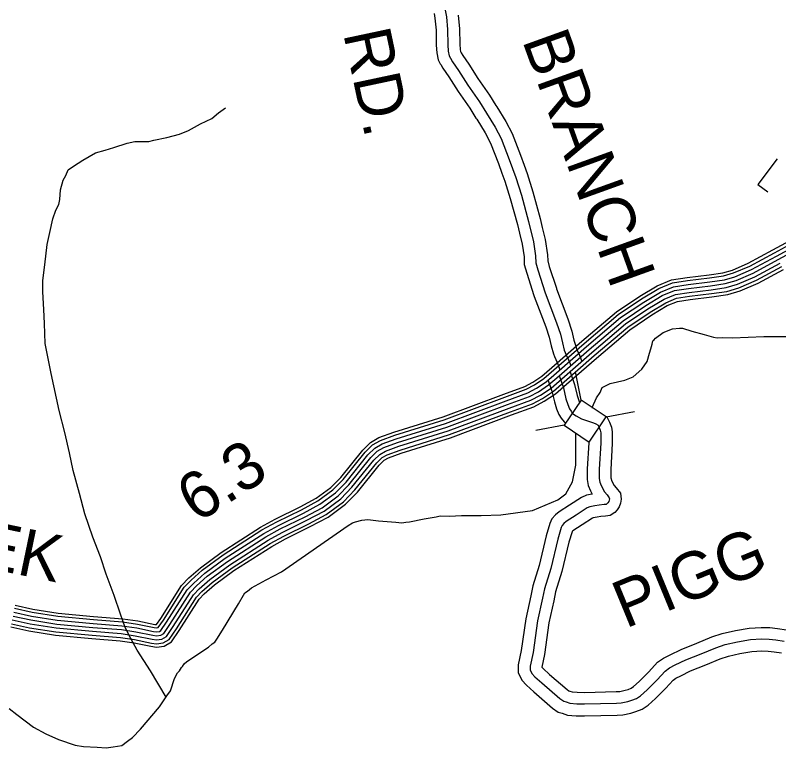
# Model space of a CAD drawing. Extents: x 1551132 to 1791609, y 378168 to 563823.
# Drawn here: x 1623885 to 1629881, y 501108 to 506865 of the extents above; entities that cross this region are included whole.
import ezdxf

# ---------------------------------------------------------------- set-up
doc = ezdxf.new("R2010")
doc.units = 0
for name, color, linetype in [('DESIGN - ROW - Right-of-Way and Easement Labels', 7, 'Continuous'), ('DESIGN - TRAFFIC CONTROL PERMANENT - Signalization', 7, 'Continuous'), ('DESIGN - TRANSPORTATION - Text', 7, 'Continuous'), ('DESIGN - UTILITIES - Cable (Underground) with Text', 7, 'Continuous'), ('SURVEY - CONTROL with Text', 7, 'Continuous'), ('SURVEY - DRAINAGE - Storm Sewer', 7, 'Continuous'), ('SURVEY - PROPERTY - Owners', 7, 'Continuous')]:
    doc.layers.add(name, color=color, linetype=linetype)

msp = doc.modelspace()

# ---------------------------------------------------------------- linework, layer by layer
at = {"layer": 'DESIGN - TRANSPORTATION - Text'}
for points in [[(1625068.629, 501506.639), (1624946.849, 501713.728), (1624842.301, 501875.19), (1624793.128, 501965.918), (1624747.945, 502054.595), (1624710.938, 502159.239), (1624662.323, 502304.093), (1624597.916, 502473.172), (1624555.209, 502607.951), (1624494.668, 502762.955), (1624430.403, 502946.068), (1624387.963, 503106.905), (1624339.706, 503287.86), (1624311.057, 503426.497), (1624274.599, 503585.267), (1624230.267, 503758.164), (1624167.11, 504049.538), (1624119.403, 504284.619), (1624114.995, 504443.073), (1624110.104, 504553.401), (1624101.487, 504691.846), (1624100.379, 504780.082), (1624117.662, 504904.226), (1624135.295, 505062.447), (1624156.286, 505156.483), (1624179.419, 505264.527), (1624204.168, 505334.454), (1624226.651, 505378.339), (1624235.051, 505416.356), (1624239.826, 505492.5), (1624260.634, 505568.485), (1624283.05, 505606.353), (1624301.533, 505650.279), (1624341.899, 505679.955), (1624416.489, 505725.315), (1624515.236, 505782.474), (1624589.61, 505805.783), (1624659.925, 505825.126), (1624764.464, 505860.168), (1624822.696, 505873.61), (1624866.77, 505873.169), (1624934.885, 505872.485), (1624973.051, 505882.127), (1625075.44, 505903.145), (1625173.888, 505930.229), (1625244.303, 505959.596), (1625339.009, 506012.781), (1625429.582, 506053.974), (1625480.114, 506097.575), (1625534.604, 506137.126)], [(1628413.868, 503782.233), (1628416.618, 503781.583), (1628450.701, 503857.202), (1628477.717, 503901.42), (1628493.558, 503939.754), (1628557.99, 503971.188), (1628672.462, 503998.106), (1628736.828, 504023.523), (1628805.551, 504082.983), (1628848.25, 504144.71), (1628864.925, 504208.711), (1628877.308, 504244.679), (1628885.691, 504280.68), (1628891.966, 504306.689), (1628900.041, 504312.622), (1628912.199, 504326.531), (1628972.764, 504372.041), (1629047.171, 504399.366)], [(1629047.171, 504399.366), (1629101.344, 504406.833), (1629125.36, 504404.591), (1629197.259, 504381.808), (1629295.156, 504354.757), (1629369.096, 504335.965), (1629397.079, 504329.665), (1629437.186, 504333.273), (1629517.301, 504330.456), (1629763.82, 504340.007), (1629952.157, 504340.107)], [(1625975.2, 502491.09), (1626499.588, 502855.317), (1626533.362, 502874.742), (1626557.478, 502882.517), (1626605.702, 502896.068), (1626653.843, 502901.601), (1626737.882, 502890.726), (1626874.021, 502881.334), (1626922.061, 502876.834), (1626952.152, 502880.543), (1626982.243, 502884.251), (1627096.674, 502907.16), (1627190.988, 502922.252), (1627223.121, 502929.944), (1627295.244, 502929.219), (1627389.459, 502934.286), (1627543.713, 502932.728), (1627698.051, 502939.194), (1627946.821, 502972.779), (1628146.191, 503056.414), (1628207.581, 503103.082), (1628261.613, 503198.885), (1628286.171, 503329.072), (1628286.538, 503581.161)], [(1623836.383, 501416.903), (1623898.015, 501370.16), (1624029.237, 501270.591), (1624124.868, 501217.49), (1624224.607, 501174.38), (1624356.379, 501128.937), (1624420.386, 501118.262), (1624528.525, 501113.162), (1624598.598, 501108.445), (1624654.772, 501115.904), (1624723.004, 501127.246), (1624767.403, 501158.88), (1624805.769, 501188.573), (1624868.542, 501254.108), (1625016.589, 501431.071), (1625075.554, 501516.698), (1625104.012, 501556.516), (1625135.036, 501652.443), (1625159.544, 501698.319), (1625173.71, 501712.211), (1625189.993, 501738.112), (1625198.11, 501748.054), (1625212.334, 501767.963), (1625232.551, 501785.805), (1625401.988, 501898.391), (1625430.321, 501926.175), (1625452.479, 501937.984), (1625466.745, 501961.901), (1625511.544, 502033.636), (1625637.841, 502238.892), (1625676.599, 502306.677), (1625686.798, 502324.619), (1625708.973, 502338.428), (1625741.314, 502366.179), (1625856.153, 502429.18), (1625916.551, 502458.648), (1625975.2, 502491.09)]]:
    msp.add_lwpolyline(points, dxfattribs=at)
at = {"layer": 'DESIGN - UTILITIES - Cable (Underground) with Text'}
for p, q in [((1629868.303, 505736.87), (1629716.948, 505535.915)), ((1629717.082, 505535.832), (1629795.534, 505476.784))]:
    msp.add_line(p, q, dxfattribs=at)
at = {"layer": 'SURVEY - CONTROL with Text'}
for points in [[(1623884.016, 502228.874), (1624023.388, 502197.781), (1624221.816, 502166.914), (1624500.493, 502140.872), (1624728.829, 502122.805), (1624848.068, 502105.063), (1624979.623, 502078.004), (1624993.756, 502076.004), (1625027.056, 502125.097), (1625191.444, 502384.654), (1625248.359, 502443.005), (1625338.382, 502523.157), (1625502.945, 502644.052), (1625809.738, 502841.041), (1625926.551, 502904.509), (1626121.739, 503001.17), (1626247.794, 503068.639), (1626363.825, 503153.791), (1626440.806, 503233.16), (1626613.369, 503446.849), (1626674.959, 503507.459), (1626741.391, 503546.61), (1626859.18, 503589.169), (1627245.996, 503710.039), (1627721.793, 503887.636), (1627887.523, 503948.529), (1627950.421, 503981.097), (1628020.494, 504028.789), (1628099.176, 504096.775), (1628335.346, 504303.38), (1628605.598, 504533.061), (1628790.668, 504657.773), (1628927.082, 504739.425), (1629038.996, 504785.018), (1629160.726, 504803.927), (1629333.347, 504824.594), (1629442.411, 504840.62), (1629517.835, 504862.762), (1629642.023, 504916.163), (1629835.611, 505020.833), (1630237.001, 505238.172)], [(1623867.45, 502143.722), (1624007.263, 502112.529), (1624211.108, 502080.82), (1624493.043, 502054.47), (1624719.021, 502036.594), (1624832.943, 502019.644), (1624964.782, 501992.527), (1624994.765, 501988.268), (1625026.814, 501992.018), (1625050.947, 502005.835), (1625099.587, 502077.546), (1625259.85, 502330.594), (1625308.299, 502380.27), (1625392.997, 502455.681), (1625552.085, 502572.55), (1625853.92, 502766.356), (1625966.509, 502827.524), (1626161.446, 502924.068), (1626294.135, 502995.087), (1626420.998, 503088.181), (1626505.796, 503175.608), (1626677.717, 503388.514), (1626728.175, 503438.165), (1626778.457, 503467.799), (1626886.854, 503506.967), (1627274.112, 503627.97), (1627751.909, 503806.317), (1627922.547, 503869.01), (1627994.912, 503906.478), (1628073.41, 503959.913), (1628156.066, 504031.331), (1628391.969, 504237.703), (1628658.063, 504463.851), (1628837.201, 504584.554), (1628965.931, 504661.615), (1629062.32, 504700.882), (1629172.534, 504718), (1629344.805, 504738.625), (1629461.019, 504755.701), (1629547.284, 504781.026), (1629679.848, 504838.028), (1629876.876, 504944.564), (1630285, 505165.545)], [(1623867.45, 502143.722), (1624007.263, 502112.529), (1624211.108, 502080.82), (1624493.043, 502054.47), (1624719.021, 502036.594), (1624832.943, 502019.644), (1624964.782, 501992.527), (1624994.765, 501988.268), (1625026.814, 501992.018), (1625050.947, 502005.835), (1625099.587, 502077.546), (1625259.85, 502330.594), (1625308.299, 502380.27), (1625392.997, 502455.681), (1625552.085, 502572.55), (1625853.92, 502766.356), (1625966.509, 502827.524), (1626161.446, 502924.068), (1626294.135, 502995.087), (1626420.998, 503088.181), (1626505.796, 503175.608), (1626677.717, 503388.514), (1626728.175, 503438.165), (1626778.457, 503467.799), (1626886.854, 503506.967), (1627274.112, 503627.97), (1627751.909, 503806.317), (1627922.547, 503869.01), (1627994.912, 503906.478), (1628073.41, 503959.913), (1628156.066, 504031.331), (1628391.969, 504237.703), (1628658.063, 504463.851), (1628837.201, 504584.554), (1628965.931, 504661.615), (1629062.32, 504700.882), (1629172.534, 504718), (1629344.805, 504738.625), (1629461.019, 504755.701), (1629547.284, 504781.026), (1629679.848, 504838.028), (1629876.876, 504944.564), (1630285, 505165.545)], [(1623873.374, 502174.164), (1624013.029, 502143.005), (1624214.933, 502111.596), (1624495.71, 502085.354), (1624722.529, 502067.412), (1624838.352, 502050.178), (1624970.09, 502023.086), (1624995.148, 502019.527), (1625016.914, 502022.069), (1625029.322, 502029.178), (1625073.663, 502094.546), (1625235.392, 502349.919), (1625286.866, 502402.696), (1625373.473, 502479.806), (1625534.519, 502598.109), (1625838.129, 502793.056), (1625952.226, 502855.041), (1626147.246, 502951.636), (1626277.568, 503021.379), (1626400.557, 503111.631), (1626482.564, 503196.184), (1626654.71, 503409.373), (1626709.15, 503462.941), (1626765.207, 503495.975), (1626876.963, 503536.351), (1627264.062, 503657.313), (1627741.143, 503835.384), (1627910.022, 503897.436), (1627979.004, 503933.154), (1628054.494, 503984.538), (1628135.725, 504054.724), (1628371.728, 504261.179), (1628639.305, 504488.593), (1628820.568, 504610.73), (1628952.04, 504689.432), (1629053.979, 504730.958), (1629168.31, 504748.717), (1629340.705, 504769.359), (1629454.369, 504786.06), (1629536.759, 504810.244), (1629666.323, 504865.962), (1629862.127, 504971.832), (1630267.842, 505191.504)], [(1623879.291, 502204.607), (1624018.788, 502173.481), (1624218.766, 502142.38), (1624498.376, 502116.246), (1624726.038, 502098.238), (1624843.76, 502080.721), (1624975.398, 502053.645), (1624995.531, 502050.787), (1625007.014, 502052.128), (1625007.689, 502052.512), (1625047.73, 502111.547), (1625210.943, 502369.245), (1625265.442, 502425.121), (1625353.948, 502503.924), (1625516.953, 502623.668), (1625822.329, 502819.757), (1625937.943, 502882.567), (1626133.055, 502979.195), (1626261.002, 503047.68), (1626380.124, 503135.09), (1626459.331, 503216.751), (1626631.71, 503430.223), (1626690.126, 503487.708), (1626751.957, 503524.151), (1626867.063, 503565.743), (1627254.012, 503686.647), (1627730.376, 503864.46), (1627897.506, 503925.862), (1627963.104, 503959.829), (1628035.577, 504009.164), (1628115.392, 504078.124), (1628351.479, 504284.663), (1628620.547, 504513.336), (1628803.935, 504636.897), (1628938.157, 504717.249), (1629045.646, 504761.034), (1629164.093, 504779.435), (1629336.614, 504800.085), (1629447.72, 504816.411), (1629526.234, 504839.461), (1629652.807, 504893.888), (1629847.377, 504999.099), (1630250.684, 505217.471)], [(1623850.692, 502057.586), (1623990.955, 502026.294), (1624200.275, 501993.735), (1624485.502, 501967.076), (1624709.096, 501949.384), (1624817.644, 501933.233), (1624949.766, 501906.058), (1624993.673, 501899.824), (1625054.83, 501906.983), (1625112.145, 501939.792), (1625172.952, 502029.444), (1625329.049, 502275.909), (1625368.931, 502316.81), (1625448.246, 502387.429), (1625601.792, 502500.224), (1625898.61, 502690.812), (1626006.925, 502749.655), (1626201.612, 502846.075), (1626341.008, 502920.685), (1626478.83, 503021.821), (1626571.536, 503117.398), (1626742.808, 503329.504), (1626782.007, 503368.072), (1626815.947, 503388.081), (1626914.854, 503423.815), (1627302.544, 503544.952), (1627782.367, 503724.056), (1627957.971, 503788.575), (1628039.919, 503831.001), (1628126.934, 503890.236), (1628213.615, 503965.13), (1628449.251, 504171.268), (1628711.137, 504393.841), (1628884.266, 504510.494), (1629005.23, 504582.904), (1629085.911, 504615.78), (1629184.484, 504631.081), (1629356.397, 504651.665), (1629479.844, 504669.807), (1629577.067, 504698.349), (1629718.105, 504758.993), (1629918.617, 504867.412)], [(1623855.608, 502082.837), (1623995.738, 502051.578), (1624203.45, 502019.26), (1624487.71, 501992.693), (1624712.005, 501974.951), (1624822.127, 501958.567), (1624954.166, 501931.408), (1624993.998, 501925.75), (1625046.613, 501931.909), (1625094.204, 501959.159), (1625151.444, 502043.545), (1625308.757, 502291.943), (1625351.156, 502335.419), (1625432.046, 502407.438), (1625587.218, 502521.432), (1625885.511, 502712.954), (1625995.075, 502772.481), (1626189.837, 502868.942), (1626327.267, 502942.494), (1626461.872, 503041.271), (1626552.262, 503134.465), (1626723.725, 503346.804), (1626766.224, 503388.622), (1626804.956, 503411.448), (1626906.645, 503448.19), (1627294.211, 503569.294), (1627773.442, 503748.174), (1627947.588, 503812.159), (1628026.719, 503853.127), (1628111.242, 503910.661), (1628196.74, 503984.538), (1628432.46, 504190.744), (1628695.579, 504414.366), (1628870.466, 504532.211), (1628993.705, 504605.98), (1629078.995, 504640.731), (1629180.976, 504656.565), (1629352.997, 504677.165), (1629474.319, 504694.991), (1629568.333, 504722.592), (1629706.889, 504782.168), (1629906.376, 504890.029)], [(1623861.525, 502113.279), (1624001.496, 502082.053), (1624207.283, 502050.044), (1624490.376, 502023.586), (1624715.513, 502005.777), (1624827.535, 501989.11), (1624959.474, 501961.968), (1624994.381, 501957.009), (1625036.714, 501961.968), (1625072.571, 501982.493), (1625125.512, 502060.545), (1625284.308, 502311.268), (1625329.732, 502357.845), (1625412.522, 502431.555), (1625569.651, 502546.991), (1625869.711, 502739.655), (1625980.792, 502800.007), (1626175.646, 502896.501), (1626310.701, 502968.794), (1626441.439, 503064.73), (1626529.029, 503155.033), (1626700.725, 503367.655), (1626747.199, 503413.389), (1626791.706, 503439.624), (1626896.746, 503477.583), (1627284.162, 503598.628), (1627762.675, 503777.249), (1627935.071, 503840.585), (1628010.82, 503879.802), (1628092.326, 503935.287), (1628176.407, 504007.939), (1628412.21, 504214.228), (1628676.821, 504439.109), (1628853.833, 504558.379), (1628979.822, 504633.797), (1629070.662, 504670.807), (1629176.759, 504687.282), (1629348.905, 504707.891), (1629467.669, 504725.342), (1629557.809, 504751.809), (1629693.372, 504810.094), (1629891.626, 504917.297)]]:
    msp.add_lwpolyline(points, dxfattribs=at)
at = {"layer": 'SURVEY - DRAINAGE - Storm Sewer'}
for p, q in [((1628328.92, 503840.743), (1628285.58, 504063.699)), ((1628525.891, 503707.873), (1628748.835, 503751.208)), ((1628196.057, 503643.755), (1627973.112, 503600.42))]:
    msp.add_line(p, q, dxfattribs=at)
msp.add_lwpolyline([(1628196.057, 503643.755), (1628393.027, 503510.885), (1628525.891, 503707.873), (1628328.92, 503840.743)], close=True, dxfattribs=at)
at = {"layer": 'SURVEY - PROPERTY - Owners'}
for points in [[(1627261.231, 506905.28), (1627270.764, 506853.129), (1627279.872, 506752.926), (1627280.813, 506632.765), (1627284.372, 506582.672), (1627292.046, 506546.562), (1627301.88, 506528.454), (1627319.596, 506498.261), (1627366.945, 506429.751), (1627437.86, 506314.982), (1627530.616, 506183.995), (1627585.781, 506095.401), (1627654.738, 505984.648), (1627699.911, 505896.138), (1627764.402, 505731.367), (1627815.109, 505590.746), (1627859.832, 505450.176), (1627915.956, 505243.421), (1627954.522, 505084.883), (1627971.53, 504974.597), (1627973.054, 504920.521), (1627988.546, 504864.311), (1628046.894, 504683.573), (1628136.717, 504446.484), (1628165.908, 504358.115), (1628181.291, 504289.896), (1628196.782, 504233.687), (1628212.432, 504195.502), (1628230.081, 504157.301), (1628247.314, 504111.158)], [(1627173.758, 506879.371), (1627180.799, 506840.845), (1627189.199, 506748.459), (1627190.132, 506629.189), (1627194.34, 506569.971), (1627206.057, 506514.837), (1627222.89, 506483.836), (1627226.906, 506476.986), (1627243.064, 506449.452), (1627291.005, 506380.091), (1627362.195, 506264.88), (1627455.034, 506133.76), (1627502.633, 506057.325), (1627508.783, 506047.45), (1627575.698, 505939.972), (1627617.08, 505858.895), (1627679.487, 505699.441), (1627706.753, 505623.839), (1627729.194, 505561.604), (1627772.801, 505424.534), (1627828.1, 505220.812), (1627844.449, 505153.593), (1627865.465, 505067.216), (1627881.023, 504966.372), (1627882.69, 504906.995), (1627901.623, 504838.31), (1627958.521, 504662.056), (1627961.28, 504653.531), (1628051.202, 504416.174), (1628078.393, 504333.856), (1628093.276, 504267.854), (1628110.784, 504204.327), (1628119.859, 504182.185)], [(1627364.278, 506865.904), (1627374.128, 506757.568), (1627375.078, 506636.481), (1627377.961, 506595.88), (1627381.436, 506579.547), (1627383.986, 506574.838), (1627386.453, 506570.63), (1627399.152, 506548.996), (1627445.884, 506481.377), (1627516.516, 506367.066), (1627609.18, 506236.213), (1627659.671, 506155.119), (1627665.821, 506145.244), (1627736.894, 506031.083), (1627786.018, 505934.847), (1627852.666, 505764.551), (1627880.782, 505686.591), (1627904.415, 505621.047), (1627950.297, 505476.835), (1628007.279, 505266.921), (1628024.203, 505197.328), (1628047.094, 505103.251), (1628065.619, 504983.147), (1628066.986, 504934.58), (1628078.902, 504891.337), (1628134.559, 504718.924), (1628135.892, 504714.799), (1628225.607, 504477.993), (1628256.881, 504383.332), (1628272.78, 504312.805), (1628286.18, 504264.204), (1628291.038, 504252.345)], [(1628291.038, 504252.345), (1628298.896, 504233.178), (1628317.171, 504193.627), (1628335.645, 504144.151)], [(1628119.859, 504182.185), (1628129.259, 504159.26), (1628146.308, 504122.359), (1628162.341, 504079.424)], [(1628157.575, 504032.648), (1628190.182, 503937.387), (1628209.407, 503851.11), (1628224.981, 503804.917), (1628238.664, 503770.75), (1628250.497, 503752.624), (1628262.339, 503736.499), (1628290.138, 503716.223), (1628331.895, 503693.831), (1628425.518, 503660.955), (1628443.443, 503654.788), (1628461.842, 503644.371), (1628469.2, 503630.529), (1628478.967, 503604.412), (1628482.767, 503582.353), (1628482.558, 503501.718), (1628470.275, 503298.113), (1628471.625, 503224.011), (1628475.375, 503195.943), (1628487.133, 503169.809), (1628513.349, 503120.041), (1628532.865, 503096.182), (1628550.215, 503073.132), (1628551.306, 503064.182), (1628549.598, 503053.023), (1628545.882, 503042.481), (1628539.873, 503033.172), (1628534.49, 503026.756), (1628525.782, 503021.28), (1628509.782, 503019.422), (1628471.792, 503015.755), (1628437.776, 503010.047), (1628397.852, 503001.805), (1628375.677, 502992.58), (1628289.046, 502935.67), (1628210.906, 502885.91), (1628193.698, 502871.91), (1628180.673, 502856.143), (1628172.524, 502838.2), (1628144.899, 502748.248), (1628089.767, 502516.542), (1628040.41, 502356.78), (1628025.777, 502282.819), (1627986.253, 502104.956), (1627952.095, 501856.95), (1627929.17, 501749.022), (1627928.929, 501720.996), (1627942.662, 501692.837), (1627966.411, 501666.595), (1628020.71, 501617.377), (1628162.698, 501494.641), (1628192.489, 501474.349), (1628210.422, 501468.182), (1628240.296, 501457.906), (1628294.203, 501453.423), (1628354.718, 501452.498), (1628607.946, 501458.64), (1628643.92, 501460.323), (1628696.76, 501471.965), (1628727.843, 501481.107), (1628765.017, 501496.349), (1628796.266, 501517.033), (1628846.624, 501562.643), (1628925.247, 501642.045), (1628989.295, 501710.938), (1629023.97, 501735.281), (1629068.135, 501758.915), (1629150.4, 501798.232), (1629272.705, 501847.209), (1629387.011, 501894.252), (1629461.159, 501919.619), (1629557.249, 501940.795), (1629659.296, 501957.904), (1629745.261, 501963.145), (1629805.193, 501962.612), (1629859.083, 501956.129), (1629922.932, 501945.545)], [(1628243.389, 504062.024), (1628277.622, 503962.013), (1628296.896, 503875.536), (1628310.129, 503836.293), (1628316.379, 503820.684)], [(1628068.368, 504002.105), (1628099.284, 503911.786), (1628118.459, 503825.718), (1628136.475, 503772.3), (1628154.608, 503727.023), (1628172.966, 503698.906), (1628194.982, 503668.914), (1628206.998, 503660.155)], [(1628527.424, 503711.482), (1628529.532, 503710.29), (1628552.082, 503667.864), (1628566.906, 503628.204), (1628573.49, 503589.995), (1628573.256, 503498.868), (1628561.031, 503296.204), (1628562.223, 503230.869), (1628563.531, 503221.086), (1628568.698, 503209.594), (1628589.339, 503170.401), (1628604.23, 503152.2), (1628637.313, 503108.258), (1628642.854, 503062.782), (1628637.971, 503030.889), (1628627.88, 503002.255), (1628613.005, 502979.213), (1628594.822, 502957.545), (1628556.665, 502933.545), (1628519.374, 502929.211), (1628483.666, 502925.77), (1628454.459, 502920.869), (1628424.684, 502914.719), (1628418.368, 502912.094), (1628338.311, 502859.501), (1628264.063, 502812.225), (1628258.172, 502807.425), (1628257.522, 502805.991), (1628232.464, 502724.406), (1628177.315, 502492.625), (1628128.474, 502334.529), (1628114.55, 502264.177), (1628075.6, 502088.898), (1628041.501, 501841.316), (1628020.426, 501742.089), (1628030.651, 501730.788), (1628080.833, 501685.304), (1628218.072, 501566.676), (1628233.496, 501556.176), (1628239.921, 501553.959), (1628259.096, 501547.367), (1628298.661, 501544.075), (1628354.31, 501543.225), (1628604.729, 501549.301), (1628631.954, 501550.576), (1628674.178, 501559.876), (1628697.76, 501566.81), (1628722.377, 501576.901), (1628740.468, 501588.885), (1628783.908, 501628.22), (1628859.79, 501704.855), (1628929.363, 501779.699), (1628976.337, 501812.674), (1629027.161, 501839.867), (1629113.942, 501881.351), (1629238.59, 501931.261), (1629355.045, 501979.187), (1629436.643, 502007.105), (1629539.983, 502029.872), (1629649.005, 502048.156), (1629742.903, 502053.881), (1629811.034, 502053.273), (1629871.925, 502045.948), (1629942.89, 502034.189)], [(1628388.302, 503513.151), (1628388.277, 503504.684), (1628375.936, 503300.096), (1628377.452, 503216.885), (1628383.735, 503169.809), (1628402.343, 503128.45), (1628416.335, 503101.899), (1628369.961, 503092.332), (1628331.295, 503076.248), (1628237.839, 503014.847), (1628155.649, 502962.512), (1628126.95, 502939.161), (1628100.009, 502906.544), (1628084.167, 502871.676), (1628053.876, 502773.032), (1627998.761, 502541.401), (1627948.87, 502379.913), (1627933.496, 502302.203), (1627893.371, 502121.648), (1627859.155, 501873.2), (1627834.964, 501759.331), (1627834.448, 501699.612), (1627863.78, 501639.478), (1627899.629, 501599.86), (1627958.211, 501546.767), (1628105.141, 501419.755), (1628149.865, 501389.296), (1628179.756, 501379.013), (1628220.755, 501364.912), (1628289.57, 501359.187), (1628355.143, 501358.187), (1628611.296, 501364.396), (1628656.353, 501366.504), (1628720.235, 501380.58), (1628759.109, 501392.013), (1628809.341, 501412.614), (1628854.265, 501442.348), (1628911.822, 501494.474), (1628993.287, 501576.752), (1629051.594, 501639.462), (1629073.477, 501654.829), (1629110.726, 501674.763), (1629188.291, 501711.83), (1629308.171, 501759.84), (1629420.244, 501805.958), (1629486.642, 501828.675), (1629575.198, 501848.192), (1629669.988, 501864.084), (1629747.711, 501868.826), (1629799.126, 501868.368), (1629845.734, 501862.76), (1629902.191, 501853.401)]]:
    msp.add_lwpolyline(points, dxfattribs=at)

# ---------------------------------------------------------------- texts
at = {"layer": 'DESIGN - ROW - Right-of-Way and Easement Labels'}
for s, height, rotation, p in [('RD.', 370.0087, 281.9971222, (1626459.565, 506722.621)), ('BRANCH', 370.0073, 289.8315583, (1627863.541, 506668.783)), ('CREEK', 369.992, 348.2748361, (1622541.281, 502752.928)), ('PIGG', 369.9941, 22.3691944, (1628677.078, 502042.972))]:
    msp.add_text(s, height=height, rotation=rotation, dxfattribs=at).set_placement(p)
at = {"layer": 'DESIGN - TRAFFIC CONTROL PERMANENT - Signalization'}
msp.add_text('6.3', height=369.9968, rotation=32.7053806, dxfattribs=at).set_placement((1625312.441, 502869.083))

doc.saveas('drawing.dxf')
